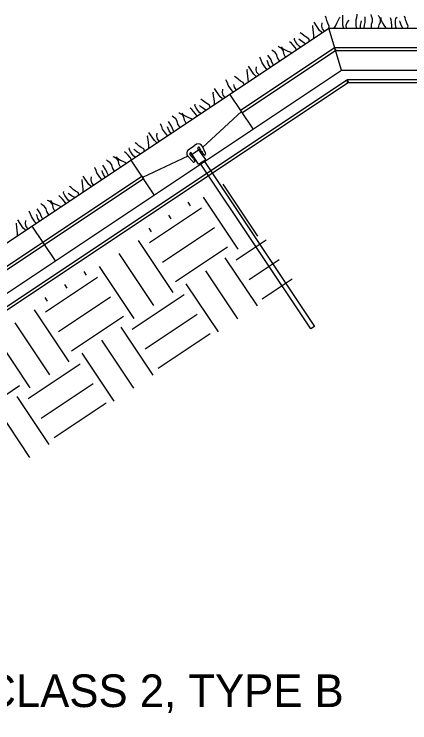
# Model space of a CAD drawing. Extents: x 638850 to 644908, y 297188 to 298900.
# Drawn here: x 643257.5 to 643291.9, y 297563.1 to 297624.6 of the extents above; entities that cross this region are included whole.
import ezdxf

# ---------------------------------------------------------------- set-up
doc = ezdxf.new("R2010")
doc.units = 0
for name, color, linetype in [('13', 7, 'Continuous'), ('4', 7, 'Continuous'), ('5', 7, 'Continuous'), ('7', 7, 'Continuous'), ('8', 7, 'Continuous'), ('9', 7, 'Continuous')]:
    doc.layers.add(name, color=color, linetype=linetype)

msp = doc.modelspace()

# ---------------------------------------------------------------- linework, layer by layer
at = {"layer": '13'}
for p, q in [((643278.68, 297605.312), (643275.668, 297609.828)), ((643276.986, 297604.183), (643273.974, 297608.699)), ((643272.845, 297607.946), (643272.639, 297608.254)), ((643269.272, 297604.745), (643273.788, 297607.757)), ((643271.152, 297606.816), (643270.946, 297607.125)), ((643269.458, 297605.685), (643269.252, 297605.996)), ((643270.401, 297603.052), (643274.917, 297606.063)), ((643271.343, 297600.418), (643268.329, 297604.934)), ((643276.799, 297603.24), (643279.4, 297604.975)), ((643271.53, 297601.358), (643276.046, 297604.369)), ((643269.649, 297599.289), (643266.638, 297603.805)), ((643278.638, 297599.261), (643275.857, 297603.429)), ((643277.928, 297601.547), (643280.529, 297603.282)), ((643267.956, 297598.158), (643264.944, 297602.674)), ((643263.815, 297601.922), (643263.607, 297602.231)), ((643276.945, 297598.131), (643274.166, 297602.3)), ((643260.239, 297598.722), (643264.755, 297601.734)), ((643279.057, 297599.853), (643281.658, 297601.588)), ((643262.122, 297600.791), (643261.913, 297601.102)), ((643275.251, 297597.002), (643272.472, 297601.171)), ((643260.428, 297599.662), (643260.22, 297599.973)), ((643261.368, 297597.028), (643265.884, 297600.04)), ((643267.767, 297597.217), (643272.283, 297600.229)), ((643262.31, 297594.395), (643259.299, 297598.909)), ((643262.497, 297595.335), (643267.013, 297598.346)), ((643268.896, 297595.524), (643273.412, 297598.535)), ((643260.617, 297593.264), (643257.605, 297597.78)), ((643269.606, 297593.237), (643266.827, 297597.406)), ((643258.923, 297592.134), (643255.912, 297596.651)), ((643267.912, 297592.108), (643265.133, 297596.277)), ((643270.025, 297593.83), (643274.541, 297596.842)), ((643266.219, 297590.977), (643263.44, 297595.146)), ((643258.734, 297591.194), (643263.251, 297594.206)), ((643253.467, 297589.312), (643257.983, 297592.323)), ((643259.863, 297589.501), (643264.38, 297592.512)), ((643260.573, 297587.214), (643257.794, 297591.381)), ((643260.995, 297587.807), (643265.511, 297590.819)), ((643258.88, 297586.083), (643256.101, 297590.252))]:
    msp.add_line(p, q, dxfattribs=at)
at = {"layer": '4'}
for p, q in [((643277.26, 297616.116), (643273.907, 297613.018)), ((643273.69, 297612.87), (643272.882, 297612.327)), ((643272.611, 297612.242), (643268.679, 297610.395))]:
    msp.add_line(p, q, dxfattribs=at)
for points in [[(643285.463, 297621.418), (643277.338, 297615.999), (643277.181, 297616.233), (643285.306, 297621.653)], [(643285.384, 297621.674), (643337.725, 297621.674), (643337.725, 297621.394), (643285.384, 297621.394)], [(643268.757, 297610.277), (643243.017, 297593.109), (643242.86, 297593.344), (643268.601, 297610.512)]]:
    msp.add_lwpolyline(points, close=True, dxfattribs=at)
at = {"layer": '5'}
for p, q in [((643097.81, 297498.614), (643284.835, 297623.344)), ((643284.835, 297623.344), (643336.402, 297623.344)), ((643285.932, 297619.725), (643284.835, 297623.344)), ((643098.909, 297494.997), (643285.932, 297619.725)), ((643285.932, 297619.725), (643336.402, 297619.725)), ((643278.263, 297614.611), (643276.256, 297617.623)), ((643269.684, 297608.888), (643267.676, 297611.899)), ((643261.103, 297603.167), (643259.095, 297606.178))]:
    msp.add_line(p, q, dxfattribs=at)
at = {"layer": '7'}
for p, q in [((643272.621, 297612.792), (643272.836, 297612.936)), ((643272.836, 297612.936), (643273.139, 297613.138)), ((643273.354, 297613.281), (643273.139, 297613.138)), ((643274.161, 297611.97), (643273.474, 297612.925)), ((643273.832, 297612.588), (643273.624, 297612.985)), ((643274.142, 297612.515), (643273.868, 297613.085)), ((643273.077, 297612.084), (643272.791, 297612.429)), ((643273.521, 297611.544), (643272.903, 297612.545)), ((643273.832, 297612.588), (643274.055, 297612.344)), ((643273.026, 297611.77), (643272.605, 297612.243)), ((643273.077, 297612.084), (643273.217, 297611.785)), ((643273.521, 297611.544), (643274.161, 297611.97)), ((643283.284, 297597.258), (643273.684, 297611.652)), ((643274.004, 297611.866), (643283.604, 297597.472)), ((643283.604, 297597.472), (643283.284, 297597.258))]:
    msp.add_line(p, q, dxfattribs=at)
for centre, radius, start, end in [((643273.507, 297612.912), 0.4, 25.69912, 112.57688), ((643273.551, 297612.95), 0.0807, 25.49509, 197.79866), ((643272.903, 297612.509), 0.4, 134.82312, 221.70088), ((643272.851, 297612.483), 0.0807, 49.60134, 221.90491), ((643273.94, 297612.537), 0.106, 117.50646, 119.26349), ((643274.034, 297612.463), 0.12, 279.84, 25.69998), ((643273.115, 297611.85), 0.12, 221.70002, 327.55999)]:
    msp.add_arc(centre, radius, start, end, dxfattribs=at)
at = {"layer": '8'}
for points in [[(643286.548, 297618.639), (643099.662, 297494.003), (643099.506, 297494.235), (643286.392, 297618.873)], [(643286.47, 297618.897), (643336.689, 297618.897), (643336.487, 297618.615), (643286.47, 297618.615)]]:
    msp.add_lwpolyline(points, close=True, dxfattribs=at)
at = {"layer": '9'}
for p, q in [((643287.292, 297624.512), (643287.292, 297624.573)), ((643284.619, 297624.254), (643284.558, 297624.397)), ((643284.679, 297624.017), (643284.619, 297624.254)), ((643284.764, 297623.783), (643284.679, 297624.017)), ((643285.528, 297623.783), (643285.644, 297624.017)), ((643285.644, 297624.017), (643285.765, 297624.254)), ((643285.765, 297624.254), (643285.819, 297624.308)), ((643286.054, 297623.631), (643286.054, 297624.488)), ((643286.44, 297623.843), (643286.616, 297624.047)), ((643287.2, 297624.071), (643287.261, 297624.284)), ((643287.2, 297623.631), (643287.2, 297624.071)), ((643287.261, 297624.284), (643287.292, 297624.512)), ((643287.641, 297623.843), (643287.671, 297623.987)), ((643287.991, 297623.843), (643287.991, 297624.338)), ((643288.551, 297624.397), (643288.523, 297624.542)), ((643288.642, 297624.162), (643288.551, 297624.397)), ((643288.642, 297623.928), (643288.642, 297624.162)), ((643289.198, 297624.367), (643289.137, 297624.458)), ((643289.317, 297624.132), (643289.198, 297624.367)), ((643289.317, 297623.898), (643289.317, 297624.132)), ((643289.372, 297624.071), (643289.372, 297624.284)), ((643289.493, 297623.843), (643289.372, 297624.071)), ((643290.257, 297624.071), (643290.197, 297624.254)), ((643290.288, 297623.843), (643290.257, 297624.071)), ((643290.637, 297623.987), (643290.668, 297624.223)), ((643290.637, 297623.722), (643290.637, 297623.987)), ((643290.668, 297624.223), (643290.759, 297624.308)), ((643291.024, 297623.867), (643290.993, 297623.987)), ((643291.465, 297624.254), (643291.404, 297624.397)), ((643291.525, 297624.017), (643291.465, 297624.254)), ((643291.61, 297623.783), (643291.525, 297624.017)), ((643283.448, 297623.513), (643283.463, 297623.589)), ((643283.478, 297623.251), (643283.448, 297623.513)), ((643284.034, 297623.157), (643283.558, 297623.869)), ((643284.238, 297623.546), (643284.268, 297623.815)), ((643284.292, 297623.301), (643284.238, 297623.546)), ((643284.884, 297623.546), (643284.764, 297623.783)), ((643284.831, 297623.342), (643284.884, 297623.546)), ((643285.283, 297623.342), (643285.409, 297623.546)), ((643285.409, 297623.546), (643285.528, 297623.783)), ((643286.115, 297623.403), (643286.054, 297623.631)), ((643286.123, 297623.342), (643286.115, 297623.403)), ((643286.349, 297623.607), (643286.44, 297623.843)), ((643286.38, 297623.372), (643286.349, 297623.607)), ((643286.395, 297623.342), (643286.38, 297623.372)), ((643287.231, 297623.403), (643287.2, 297623.631)), ((643287.248, 297623.342), (643287.231, 297623.403)), ((643287.58, 297623.631), (643287.641, 297623.843)), ((643287.58, 297623.372), (643287.58, 297623.631)), ((643287.589, 297623.342), (643287.58, 297623.372)), ((643287.906, 297623.403), (643287.936, 297623.631)), ((643287.915, 297623.342), (643287.906, 297623.403)), ((643287.936, 297623.631), (643287.991, 297623.843)), ((643288.551, 297623.691), (643288.642, 297623.928)), ((643288.551, 297623.342), (643288.551, 297623.691)), ((643289.167, 297623.403), (643289.198, 297623.661)), ((643289.194, 297623.342), (643289.167, 297623.403)), ((643289.198, 297623.661), (643289.317, 297623.898)), ((643289.639, 297623.631), (643289.493, 297623.843)), ((643289.782, 297623.403), (643289.639, 297623.631)), ((643289.804, 297623.342), (643289.782, 297623.403)), ((643290.318, 297623.576), (643290.288, 297623.843)), ((643290.318, 297623.342), (643290.318, 297623.576)), ((643290.668, 297623.487), (643290.637, 297623.722)), ((643290.718, 297623.342), (643290.668, 297623.487)), ((643291.109, 297623.631), (643291.024, 297623.867)), ((643291.23, 297623.403), (643291.109, 297623.631)), ((643291.258, 297623.342), (643291.23, 297623.403)), ((643291.73, 297623.546), (643291.61, 297623.783)), ((643291.677, 297623.342), (643291.73, 297623.546)), ((643282.494, 297622.877), (643282.362, 297622.964)), ((643282.675, 297622.714), (643282.494, 297622.877)), ((643283.513, 297622.99), (643283.478, 297623.251)), ((643283.543, 297622.727), (643283.513, 297622.99)), ((643283.552, 297622.489), (643283.543, 297622.727)), ((643284.21, 297622.999), (643284.034, 297623.157)), ((643284.251, 297622.953), (643284.21, 297622.999)), ((643284.449, 297623.12), (643284.292, 297623.301)), ((643284.477, 297623.105), (643284.449, 297623.12)), ((643281.591, 297622.056), (643281.439, 297622.174)), ((643281.847, 297622.41), (643281.876, 297622.53)), ((643281.954, 297622.198), (643281.847, 297622.41)), ((643282.101, 297621.976), (643281.954, 297622.198)), ((643282.342, 297622.311), (643282.249, 297622.395)), ((643282.542, 297622.163), (643282.342, 297622.311)), ((643282.77, 297622.039), (643282.542, 297622.163)), ((643282.874, 297622.567), (643282.675, 297622.714)), ((643283.107, 297622.436), (643282.874, 297622.567)), ((643283.176, 297622.237), (643283.107, 297622.436)), ((643280.545, 297621.716), (643280.443, 297621.757)), ((643280.775, 297621.585), (643280.545, 297621.716)), ((643280.853, 297621.566), (643280.736, 297621.742)), ((643280.905, 297621.39), (643280.775, 297621.585)), ((643281.081, 297621.442), (643280.853, 297621.566)), ((643281.743, 297621.883), (643281.591, 297622.056)), ((643281.915, 297621.679), (643281.743, 297621.883)), ((643282.045, 297621.483), (643281.915, 297621.679)), ((643282.256, 297621.798), (643282.101, 297621.976)), ((643282.377, 297621.705), (643282.256, 297621.798)), ((643282.827, 297622.004), (643282.77, 297622.039)), ((643279.83, 297620.608), (643279.557, 297621.021)), ((643279.991, 297621.381), (643279.885, 297621.485)), ((643280.195, 297621.236), (643279.991, 297621.381)), ((643280.328, 297621.04), (643280.195, 297621.236)), ((643280.382, 297620.795), (643280.328, 297621.04)), ((643280.935, 297621.127), (643280.905, 297621.39)), ((643281.055, 297620.895), (643280.935, 297621.127)), ((643281.109, 297620.858), (643281.055, 297620.895)), ((643281.318, 297621.346), (643281.081, 297621.442)), ((643281.567, 297621.236), (643281.318, 297621.346)), ((643281.617, 297621.197), (643281.567, 297621.236)), ((643278.877, 297620.778), (643278.845, 297620.828)), ((643278.979, 297620.569), (643278.877, 297620.778)), ((643279.046, 297620.361), (643278.979, 297620.569)), ((643279.292, 297619.994), (643279.046, 297620.361)), ((643279.539, 297620.415), (643279.485, 297620.552)), ((643279.607, 297620.204), (643279.539, 297620.415)), ((643279.904, 297620.402), (643279.83, 297620.608)), ((643280.006, 297620.196), (643279.904, 297620.402)), ((643280.575, 297620.504), (643280.382, 297620.795)), ((643277.752, 297619.714), (643277.768, 297619.79)), ((643277.783, 297619.451), (643277.752, 297619.714)), ((643278.336, 297619.358), (643277.861, 297620.072)), ((643278.541, 297619.748), (643278.573, 297620.015)), ((643278.597, 297619.503), (643278.541, 297619.748)), ((643279.444, 297619.82), (643279.292, 297619.994)), ((643279.492, 297619.779), (643279.444, 297619.82)), ((643279.752, 297619.989), (643279.607, 297620.204)), ((643279.774, 297619.968), (643279.752, 297619.989)), ((643280.045, 297620.15), (643280.006, 297620.196)), ((643276.797, 297619.08), (643276.667, 297619.167)), ((643276.979, 297618.917), (643276.797, 297619.08)), ((643277.818, 297619.193), (643277.783, 297619.451)), ((643277.848, 297618.93), (643277.818, 297619.193)), ((643278.515, 297619.201), (643278.336, 297619.358)), ((643278.556, 297619.156), (643278.515, 297619.201)), ((643278.753, 297619.323), (643278.597, 297619.503)), ((643278.782, 297619.305), (643278.753, 297619.323)), ((643275.938, 297618.815), (643275.904, 297618.866)), ((643276.039, 297618.609), (643275.938, 297618.815)), ((643276.107, 297618.398), (643276.039, 297618.609)), ((643276.667, 297618.242), (643276.6, 297618.453)), ((643277.179, 297618.767), (643276.979, 297618.917)), ((643277.412, 297618.639), (643277.179, 297618.767)), ((643277.481, 297618.439), (643277.412, 297618.639)), ((643277.857, 297618.689), (643277.848, 297618.93)), ((643274.812, 297617.753), (643274.827, 297617.828)), ((643275.398, 297617.395), (643274.922, 297618.109)), ((643275.601, 297617.786), (643275.632, 297618.053)), ((643276.351, 297618.031), (643276.107, 297618.398)), ((643276.503, 297617.858), (643276.351, 297618.031)), ((643276.551, 297617.817), (643276.503, 297617.858)), ((643276.811, 297618.027), (643276.667, 297618.242)), ((643276.833, 297618.005), (643276.811, 297618.027)), ((643273.858, 297617.117), (643273.728, 297617.203)), ((643274.842, 297617.489), (643274.812, 297617.753)), ((643274.876, 297617.23), (643274.842, 297617.489)), ((643274.908, 297616.967), (643274.876, 297617.23)), ((643275.575, 297617.239), (643275.398, 297617.395)), ((643275.616, 297617.193), (643275.575, 297617.239)), ((643275.656, 297617.539), (643275.601, 297617.786)), ((643275.812, 297617.361), (643275.656, 297617.539)), ((643275.841, 297617.344), (643275.812, 297617.361)), ((643273.212, 297616.65), (643273.241, 297616.771)), ((643273.318, 297616.436), (643273.212, 297616.65)), ((643273.706, 297616.551), (643273.614, 297616.634)), ((643274.038, 297616.953), (643273.858, 297617.117)), ((643274.238, 297616.805), (643274.038, 297616.953)), ((643274.471, 297616.675), (643274.238, 297616.805)), ((643274.541, 297616.476), (643274.471, 297616.675)), ((643274.917, 297616.727), (643274.908, 297616.967)), ((643271.909, 297615.953), (643271.808, 297615.995)), ((643272.139, 297615.825), (643271.909, 297615.953)), ((643272.218, 297615.804), (643272.1, 297615.981)), ((643272.955, 297616.296), (643272.803, 297616.414)), ((643273.106, 297616.123), (643272.955, 297616.296)), ((643273.28, 297615.917), (643273.106, 297616.123)), ((643273.465, 297616.216), (643273.318, 297616.436)), ((643273.62, 297616.037), (643273.465, 297616.216)), ((643273.742, 297615.944), (643273.62, 297616.037)), ((643273.907, 297616.401), (643273.706, 297616.551)), ((643274.133, 297616.278), (643273.907, 297616.401)), ((643274.192, 297616.244), (643274.133, 297616.278)), ((643271.354, 297615.62), (643271.248, 297615.724)), ((643271.56, 297615.475), (643271.354, 297615.62)), ((643271.69, 297615.28), (643271.56, 297615.475)), ((643272.269, 297615.629), (643272.139, 297615.825)), ((643272.445, 297615.682), (643272.218, 297615.804)), ((643272.301, 297615.366), (643272.269, 297615.629)), ((643272.419, 297615.134), (643272.301, 297615.366)), ((643272.683, 297615.584), (643272.445, 297615.682)), ((643272.93, 297615.475), (643272.683, 297615.584)), ((643272.98, 297615.436), (643272.93, 297615.475)), ((643273.41, 297615.722), (643273.28, 297615.917)), ((643270.243, 297615.017), (643270.209, 297615.067)), ((643270.344, 297614.81), (643270.243, 297615.017)), ((643270.411, 297614.599), (643270.344, 297614.81)), ((643270.904, 297614.654), (643270.85, 297614.79)), ((643271.195, 297614.848), (643270.921, 297615.26)), ((643271.268, 297614.641), (643271.195, 297614.848)), ((643271.746, 297615.033), (643271.69, 297615.28)), ((643271.94, 297614.742), (643271.746, 297615.033)), ((643272.472, 297615.097), (643272.419, 297615.134)), ((643269.702, 297613.597), (643269.226, 297614.31)), ((643269.906, 297613.988), (643269.937, 297614.254)), ((643270.656, 297614.233), (643270.411, 297614.599)), ((643270.808, 297614.06), (643270.656, 297614.233)), ((643270.972, 297614.443), (643270.904, 297614.654)), ((643271.115, 297614.229), (643270.972, 297614.443)), ((643271.138, 297614.207), (643271.115, 297614.229)), ((643271.369, 297614.435), (643271.268, 297614.641)), ((643271.41, 297614.389), (643271.369, 297614.435)), ((643269.116, 297613.955), (643269.131, 297614.03)), ((643269.146, 297613.69), (643269.116, 297613.955)), ((643269.181, 297613.431), (643269.146, 297613.69)), ((643269.879, 297613.441), (643269.702, 297613.597)), ((643269.961, 297613.741), (643269.906, 297613.988)), ((643270.116, 297613.562), (643269.961, 297613.741)), ((643270.146, 297613.545), (643270.116, 297613.562)), ((643270.856, 297614.019), (643270.808, 297614.06)), ((643267.516, 297612.851), (643267.545, 297612.972)), ((643268.162, 297613.319), (643268.032, 297613.404)), ((643268.344, 297613.156), (643268.162, 297613.319)), ((643268.543, 297613.006), (643268.344, 297613.156)), ((643268.775, 297612.877), (643268.543, 297613.006)), ((643268.845, 297612.678), (643268.775, 297612.877)), ((643269.213, 297613.168), (643269.181, 297613.431)), ((643269.221, 297612.929), (643269.213, 297613.168)), ((643269.92, 297613.395), (643269.879, 297613.441)), ((643267.259, 297612.497), (643267.107, 297612.615)), ((643267.411, 297612.324), (643267.259, 297612.497)), ((643267.584, 297612.119), (643267.411, 297612.324)), ((643267.622, 297612.638), (643267.516, 297612.851)), ((643267.769, 297612.417), (643267.622, 297612.638)), ((643267.925, 297612.239), (643267.769, 297612.417)), ((643268.01, 297612.753), (643267.918, 297612.835)), ((643268.212, 297612.603), (643268.01, 297612.753)), ((643268.438, 297612.479), (643268.212, 297612.603)), ((643268.497, 297612.446), (643268.438, 297612.479)), ((643265.659, 297611.821), (643265.553, 297611.925)), ((643265.865, 297611.677), (643265.659, 297611.821)), ((643265.995, 297611.482), (643265.865, 297611.677)), ((643266.214, 297612.155), (643266.113, 297612.197)), ((643266.443, 297612.026), (643266.214, 297612.155)), ((643266.522, 297612.006), (643266.404, 297612.183)), ((643266.573, 297611.831), (643266.443, 297612.026)), ((643266.75, 297611.883), (643266.522, 297612.006)), ((643266.605, 297611.568), (643266.573, 297611.831)), ((643266.987, 297611.786), (643266.75, 297611.883)), ((643267.235, 297611.677), (643266.987, 297611.786)), ((643267.286, 297611.638), (643267.235, 297611.677)), ((643267.714, 297611.924), (643267.584, 297612.119)), ((643268.047, 297612.146), (643267.925, 297612.239)), ((643264.547, 297611.218), (643264.513, 297611.269)), ((643264.648, 297611.012), (643264.547, 297611.218)), ((643265.5, 297611.05), (643265.225, 297611.462)), ((643265.573, 297610.843), (643265.5, 297611.05)), ((643266.05, 297611.234), (643265.995, 297611.482)), ((643266.244, 297610.943), (643266.05, 297611.234)), ((643266.723, 297611.336), (643266.605, 297611.568)), ((643266.779, 297611.3), (643266.723, 297611.336)), ((643264.007, 297609.798), (643263.531, 297610.512)), ((643264.21, 297610.19), (643264.241, 297610.456)), ((643264.716, 297610.801), (643264.648, 297611.012)), ((643264.96, 297610.434), (643264.716, 297610.801)), ((643265.112, 297610.261), (643264.96, 297610.434)), ((643265.209, 297610.856), (643265.155, 297610.992)), ((643265.276, 297610.645), (643265.209, 297610.856)), ((643265.42, 297610.43), (643265.276, 297610.645)), ((643265.444, 297610.41), (643265.42, 297610.43)), ((643265.674, 297610.636), (643265.573, 297610.843)), ((643265.715, 297610.59), (643265.674, 297610.636)), ((643263.421, 297610.156), (643263.436, 297610.232)), ((643263.451, 297609.892), (643263.421, 297610.156)), ((643263.485, 297609.633), (643263.451, 297609.892)), ((643264.184, 297609.642), (643264.007, 297609.798)), ((643264.265, 297609.942), (643264.21, 297610.19)), ((643264.421, 297609.764), (643264.265, 297609.942)), ((643265.16, 297610.22), (643265.112, 297610.261)), ((643262.467, 297609.52), (643262.337, 297609.606)), ((643262.649, 297609.357), (643262.467, 297609.52)), ((643262.849, 297609.209), (643262.649, 297609.357)), ((643263.08, 297609.078), (643262.849, 297609.209)), ((643263.517, 297609.37), (643263.485, 297609.633)), ((643263.525, 297609.13), (643263.517, 297609.37)), ((643264.225, 297609.596), (643264.184, 297609.642)), ((643264.45, 297609.747), (643264.421, 297609.764)), ((643261.564, 297608.699), (643261.412, 297608.817)), ((643261.715, 297608.526), (643261.564, 297608.699)), ((643261.821, 297609.053), (643261.85, 297609.174)), ((643261.927, 297608.839), (643261.821, 297609.053)), ((643262.074, 297608.619), (643261.927, 297608.839)), ((643262.229, 297608.44), (643262.074, 297608.619)), ((643262.315, 297608.954), (643262.223, 297609.037)), ((643262.516, 297608.804), (643262.315, 297608.954)), ((643262.742, 297608.681), (643262.516, 297608.804)), ((643262.801, 297608.647), (643262.742, 297608.681)), ((643263.15, 297608.88), (643263.08, 297609.078)), ((643259.963, 297608.023), (643259.857, 297608.127)), ((643260.169, 297607.878), (643259.963, 297608.023)), ((643260.518, 297608.356), (643260.417, 297608.399)), ((643260.748, 297608.228), (643260.518, 297608.356)), ((643260.827, 297608.207), (643260.709, 297608.384)), ((643260.878, 297608.033), (643260.748, 297608.228)), ((643261.054, 297608.085), (643260.827, 297608.207)), ((643260.91, 297607.769), (643260.878, 297608.033)), ((643261.292, 297607.987), (643261.054, 297608.085)), ((643261.539, 297607.878), (643261.292, 297607.987)), ((643261.889, 297608.321), (643261.715, 297608.526)), ((643262.019, 297608.125), (643261.889, 297608.321)), ((643262.351, 297608.347), (643262.229, 297608.44)), ((643258.852, 297607.42), (643258.818, 297607.47)), ((643258.953, 297607.213), (643258.852, 297607.42)), ((643259.804, 297607.251), (643259.53, 297607.663)), ((643260.299, 297607.683), (643260.169, 297607.878)), ((643260.355, 297607.436), (643260.299, 297607.683)), ((643260.549, 297607.145), (643260.355, 297607.436)), ((643261.028, 297607.538), (643260.91, 297607.769)), ((643261.083, 297607.501), (643261.028, 297607.538)), ((643261.591, 297607.84), (643261.539, 297607.878)), ((643259.02, 297607.002), (643258.953, 297607.213)), ((643259.265, 297606.636), (643259.02, 297607.002)), ((643259.513, 297607.057), (643259.459, 297607.193)), ((643259.581, 297606.847), (643259.513, 297607.057)), ((643259.724, 297606.632), (643259.581, 297606.847)), ((643259.877, 297607.044), (643259.804, 297607.251)), ((643259.978, 297606.838), (643259.877, 297607.044)), ((643260.019, 297606.792), (643259.978, 297606.838)), ((643257.725, 297606.358), (643257.74, 297606.433)), ((643257.755, 297606.094), (643257.725, 297606.358)), ((643258.311, 297606), (643257.835, 297606.713)), ((643258.514, 297606.391), (643258.548, 297606.659)), ((643258.57, 297606.144), (643258.514, 297606.391)), ((643258.725, 297605.965), (643258.57, 297606.144)), ((643259.417, 297606.463), (643259.265, 297606.636)), ((643259.465, 297606.422), (643259.417, 297606.463)), ((643259.748, 297606.611), (643259.724, 297606.632)), ((643257.79, 297605.835), (643257.755, 297606.094)), ((643257.822, 297605.571), (643257.79, 297605.835)), ((643257.83, 297605.332), (643257.822, 297605.571)), ((643258.488, 297605.844), (643258.311, 297606)), ((643258.529, 297605.798), (643258.488, 297605.844)), ((643258.755, 297605.949), (643258.725, 297605.965))]:
    msp.add_line(p, q, dxfattribs=at)

# ---------------------------------------------------------------- texts
at = {"layer": '4'}
msp.add_text('CLASS 2, TYPE B', height=2.835, dxfattribs=at).set_placement((643254.945, 297564.418))

doc.saveas('drawing.dxf')
